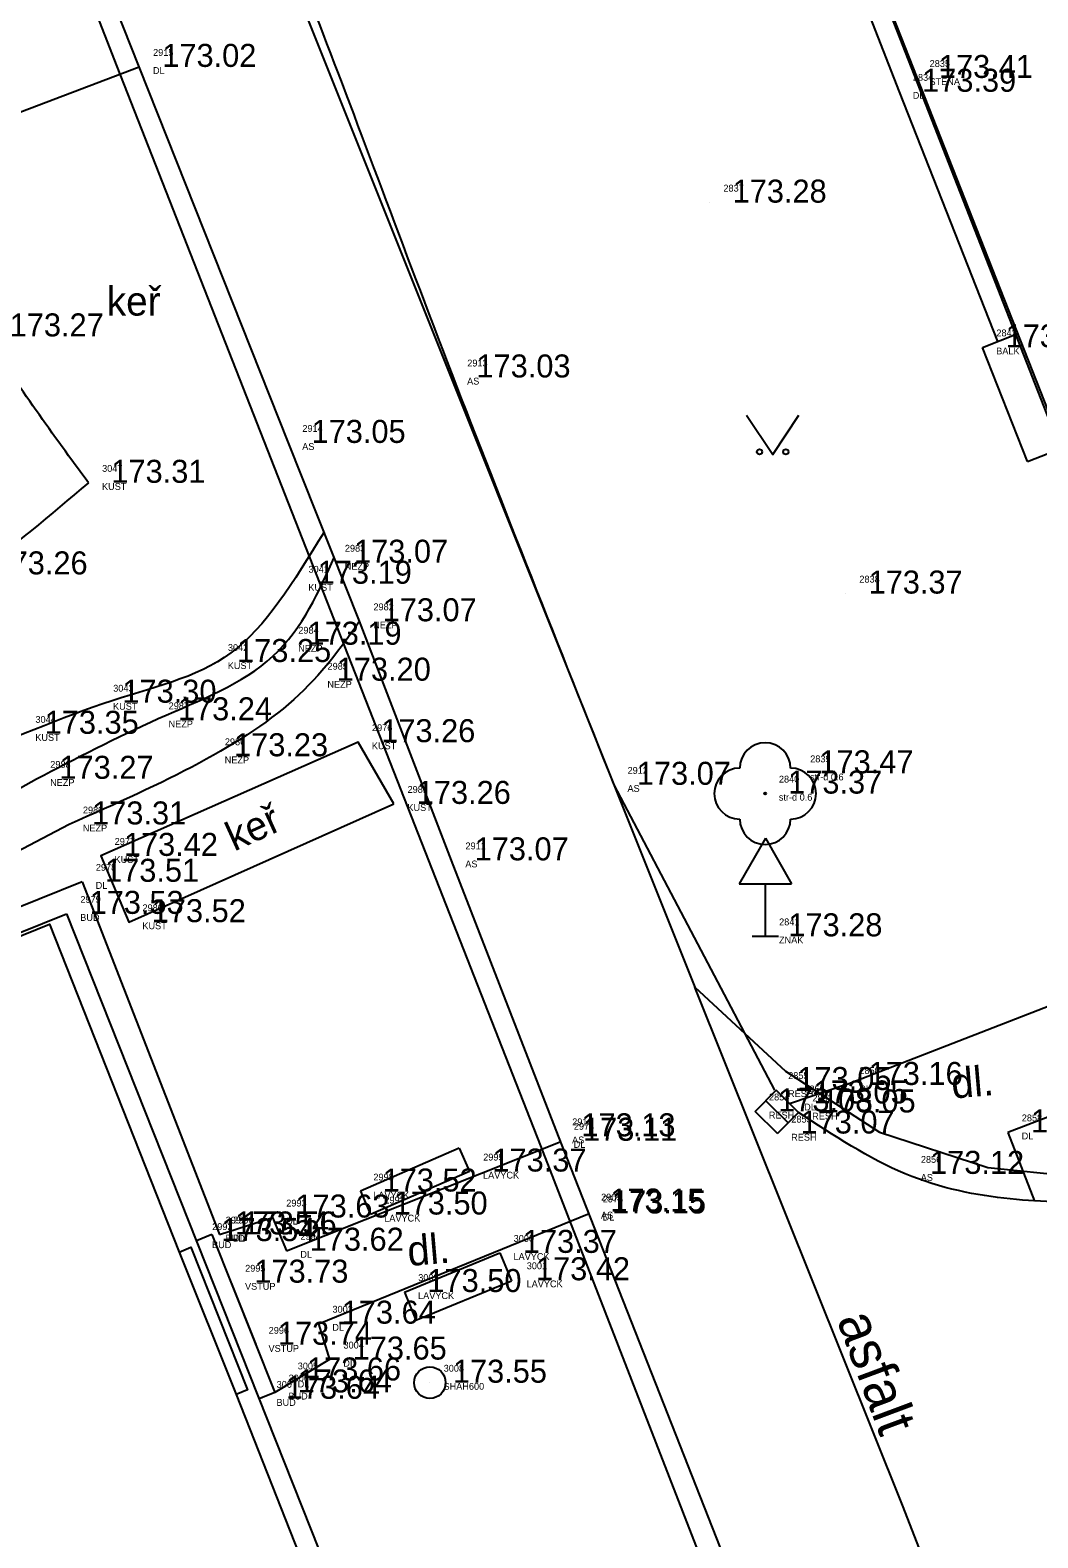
# Model space of a CAD drawing. Extents: x -566117 to -565580, y -1202428 to -1201938.
# Drawn here: x -565660.05 to -565640.88, y -1202067.88 to -1202039.2 of the extents above; entities that cross this region are included whole.
import ezdxf

# ---------------------------------------------------------------- set-up
doc = ezdxf.new("R2010")
doc.units = 0
for name, color, linetype in [('Bod', 7, 'Continuous'), ('BUDOVY_MĚŘ (Construction)', 7, 'Continuous'), ('Implicitní', 7, 'Continuous'), ('Kanalizace', 7, 'Continuous'), ('Katastr', 7, 'Continuous'), ('Kod', 7, 'Continuous'), ('POMOC_POPIS', 7, 'Continuous'), ('Výška', 7, 'Continuous'), ('ZELEŇ', 7, 'Continuous'), ('ZN_DOPLŇKOVÉ', 7, 'Continuous'), ('ZN_KULTUR', 7, 'Continuous'), ('Zpevněné plohy', 7, 'Continuous'), ('Číslo', 7, 'Continuous')]:
    doc.layers.add(name, color=color, linetype=linetype)

# ---------------------------------------------------------------- blocks, each defined once
blk = doc.blocks.new('A$C69D74C1E')
at = {"layer": 'Katastr'}
for p, q in [((406.98, 37.41), (417.53, 11.04)), ((407.72, 6), (408.8, 3.29))]:
    blk.add_line(p, q, dxfattribs=at)
for points in [[(446.91, -78.1), (443.73, -70.06), (442.96, -69.37), (431.86, -40.35), (433.02, -38.37), (428.19, -26.51), (420.97, -8.39), (414.6, 8.02), (406.54, 28.55), (397.51, 51.73), (392.1, 64.9), (383.47, 87.48), (375.32, 106.51), (374.71, 107), (373.34, 107.64), (371.88, 108.02), (370.59, 108.16), (369.35, 107.99)], [(426.586, 20.44), (425.05, 19.84), (419.18, 34.85), (413.32, 49.86), (414.756, 50.425)], [(414.66, -11.52), (417.12, -17.73), (408.59, -21.18), (402.67, -6.19), (396.76, 8.8), (405.25, 12.24), (407.72, 6), (407.94, 6.09), (409.02, 3.38), (408.8, 3.29), (411.19, -2.76), (413.57, -8.78), (413.81, -8.69), (414.89, -11.43), (414.66, -11.52)], [(417.53, 11.04), (419.25, 9.44), (421.04, 8.28), (423.1, 7.61), (424.72, 7.44), (426.58, 7.61), (427.69, 7.94)], [(423.84, -4.9), (421.49, 1.15), (417.53, 11.04)]]:
    blk.add_lwpolyline(points, dxfattribs=at)
blk = doc.blocks.new('POINT_DISPLAY')
at = {"layer": 'Implicitní'}
blk.add_line((0, 0), (0, 0), dxfattribs=at)
blk = doc.blocks.new('3$13')
at = {"layer": 'ZELEŇ'}
blk.add_circle((0, 0), 0.02, dxfattribs=at)
for centre, start, end in [((0.000055, 0.484), 0, 179.9999972), ((-0.483945, 0), 90, 269.9999972), ((0.484055, 0), 270, 89.9999972), ((0.000055, -0.484), 180.0000028, 0)]:
    blk.add_arc(centre, 0.484, start, end, dxfattribs=at)
blk.add_blockref('POINT_DISPLAY', (0, 0), dxfattribs=at)
blk = doc.blocks.new('5.270')
at = {"layer": 'ZN_DOPLŇKOVÉ'}
for p, q in [((0, 3.732), (-1, 2)), ((0, 3.732), (1, 2)), ((-1, 2), (1, 2)), ((0, 0), (0, 2)), ((-0.5, 0), (0.5, 0))]:
    blk.add_line(p, q, dxfattribs=at)
blk = doc.blocks.new('3.140_2')
at = {"layer": 'ZN_KULTUR'}
blk.add_lwpolyline([(-1, 1.5), (0, 0), (1, 1.5)], dxfattribs=at)
for centre in [(-0.5, 0.1), (0.5, 0.1)]:
    blk.add_circle(centre, 0.1, dxfattribs=at)

msp = doc.modelspace()

# ---------------------------------------------------------------- linework, layer by layer
at = {"layer": 'BUDOVY_MĚŘ (Construction)'}
for p, q in [((-565639.785, -1202048.724), (-565651.669, -1202018.452)), ((-565641.929, -1202045.23), (-565641.26, -1202044.968)), ((-565641.077, -1202047.403), (-565641.929, -1202045.23)), ((-565641.077, -1202047.403), (-565640.407, -1202047.14)), ((-565659.352, -1202056.007), (-565647.358, -1202086.212)), ((-565656.588, -1202062.106), (-565656.884, -1202062.224)), ((-565656.588, -1202062.106), (-565655.392, -1202065.112)), ((-565655.392, -1202065.112), (-565655.69, -1202065.23))]:
    msp.add_line(p, q, dxfattribs=at)
at = {"layer": 'Implicitní'}
for p, q in [((-565646.255, -1202059.766), (-565645.856, -1202059.363)), ((-565645.431, -1202059.784), (-565645.856, -1202059.363)), ((-565646.055, -1202059.564), (-565645.63, -1202059.985)), ((-565645.83, -1202060.186), (-565646.255, -1202059.766)), ((-565645.83, -1202060.186), (-565645.431, -1202059.784)), ((-565651.884, -1202060.465), (-565653.764, -1202061.283)), ((-565651.884, -1202060.465), (-565651.691, -1202060.909)), ((-565651.691, -1202060.909), (-565653.571, -1202061.727)), ((-565653.764, -1202061.283), (-565653.571, -1202061.727)), ((-565652.926, -1202063.201), (-565651.111, -1202062.456)), ((-565651.111, -1202062.456), (-565650.893, -1202062.989)), ((-565656.223, -1202063.025), (-565655.756, -1202064.197)), ((-565652.708, -1202063.734), (-565650.893, -1202062.989)), ((-565652.926, -1202063.201), (-565652.708, -1202063.734))]:
    msp.add_line(p, q, dxfattribs=at)
at = {"layer": 'Kanalizace'}
msp.add_circle((-565652.443, -1202064.926), 0.3, dxfattribs=at)
at = {"layer": 'ZELEŇ'}
msp.add_lwpolyline([(-565653.129, -1202053.915), (-565653.806, -1202052.741), (-565658.701, -1202054.904), (-565658.171, -1202056.165)], close=True, dxfattribs=at)
for points in [[(-565658.939, -1202047.807), (-565659.606, -1202046.893), (-565660.94, -1202045.062), (-565662.007, -1202043.063), (-565662.541, -1202042.063)], [(-565658.939, -1202047.807), (-565659.662, -1202048.424), (-565661.102, -1202049.652), (-565663.332, -1202050.683), (-565665.689, -1202051.746), (-565668.512, -1202053.132), (-565671.402, -1202054.146), (-565674.164, -1202054.857), (-565675.522, -1202054.779), (-565676.401, -1202054.728)], [(-565654.454, -1202048.744), (-565655.05, -1202049.716), (-565656.073, -1202051.384), (-565658.538, -1202051.845), (-565661.765, -1202053.301), (-565665.227, -1202054.312), (-565668.549, -1202056.315), (-565670.836, -1202057.51), (-565670.854, -1202060.207), (-565673.917, -1202062.031), (-565676.443, -1202061.669), (-565678.042, -1202061.441)]]:
    msp.add_open_spline(points, degree=3, dxfattribs=at)
at = {"layer": 'Zpevněné plohy'}
for p, q in [((-565644.749, -1202037.214), (-565643.517, -1202040.368)), ((-565662.806, -1202041.729), (-565657.97, -1202039.895)), ((-565643.517, -1202040.368), (-565641.645, -1202045.119)), ((-565671.039, -1202059.671), (-565659.925, -1202053.438)), ((-565648.944, -1202053.552), (-565645.89, -1202059.358)), ((-565659.304, -1202054.306), (-565668.929, -1202059.375)), ((-565659.059, -1202055.397), (-565668.93, -1202059.376)), ((-565659.059, -1202055.397), (-565656.443, -1202062.106)), ((-565668.182, -1202059.554), (-565659.352, -1202056.007)), ((-565644.536, -1202059.262), (-565639.065, -1202057.133)), ((-565637.079, -1202058.488), (-565641.446, -1202060.164)), ((-565644.536, -1202059.262), (-565645.582, -1202059.613)), ((-565641.446, -1202060.164), (-565640.944, -1202061.471)), ((-565655.167, -1202062.415), (-565649.966, -1202060.346)), ((-565656.443, -1202062.106), (-565655.436, -1202061.784)), ((-565655.436, -1202061.784), (-565655.167, -1202062.415)), ((-565654.558, -1202063.803), (-565649.415, -1202061.707)), ((-565654.558, -1202063.803), (-565654.349, -1202064.486)), ((-565654.349, -1202064.486), (-565655.392, -1202065.112))]:
    msp.add_line(p, q, dxfattribs=at)
msp.add_lwpolyline([(-565636.32, -1202094.922), (-565642.594, -1202078.899), (-565643.478, -1202076.72), (-565644.098, -1202075.295), (-565646.528, -1202069.052), (-565649.997, -1202060.239), (-565652.029, -1202054.989), (-565653.778, -1202050.441), (-565655.131, -1202047.048), (-565657.97, -1202039.895), (-565658.569, -1202038.386), (-565662.876, -1202027.386), (-565663.184, -1202026.65), (-565666.528, -1202018.175)], dxfattribs=at)
for points in [[(-565658.327, -1202029.564), (-565657.747, -1202031.038), (-565656.78, -1202033.493), (-565654.587, -1202038.874), (-565652.173, -1202045.449), (-565649.971, -1202050.973), (-565648.944, -1202053.552)], [(-565659.925, -1202053.438), (-565659.191, -1202053.057), (-565657.623, -1202052.242), (-565655.187, -1202051.33), (-565654.528, -1202049.827), (-565654.263, -1202049.225)], [(-565653.778, -1202050.441), (-565654.053, -1202050.833), (-565654.794, -1202051.891), (-565656.746, -1202053.172), (-565658.394, -1202053.902), (-565659.304, -1202054.306)], [(-565638.173, -1202061.268), (-565638.671, -1202061.351), (-565639.6, -1202061.506), (-565641.356, -1202061.492), (-565643.408, -1202061.107), (-565644.762, -1202060.222), (-565645.429, -1202059.785)], [(-565636.059, -1202064.191), (-565636.506, -1202064.455), (-565637.392, -1202064.979), (-565638.461, -1202065.725), (-565639.679, -1202066.878), (-565640.614, -1202068.4), (-565641, -1202070.426), (-565641.074, -1202072.089), (-565640.849, -1202073.893), (-565640.398, -1202075.017), (-565640.137, -1202075.666)]]:
    msp.add_open_spline(points, degree=3, dxfattribs=at)

# ---------------------------------------------------------------- block references
at = {"layer": 'Bod'}
for p in [(-565657.97, -1202039.895), (-565643.198, -1202040.105), (-565643.517, -1202040.368), (-565647.121, -1202042.477), (-565641.929, -1202045.23), (-565651.993, -1202045.803), (-565655.131, -1202047.048), (-565641.069, -1202047.4), (-565658.939, -1202047.807), (-565654.321, -1202049.327), (-565655.013, -1202049.727), (-565644.536, -1202049.914), (-565653.778, -1202050.441), (-565655.207, -1202050.887), (-565656.546, -1202051.216), (-565654.651, -1202051.571), (-565658.728, -1202051.99), (-565657.673, -1202052.325), (-565653.806, -1202052.741), (-565656.604, -1202053.009), (-565645.471, -1202053.333), (-565659.925, -1202053.438), (-565648.944, -1202053.552), (-565653.129, -1202053.915), (-565646.065, -1202053.719), (-565659.304, -1202054.306), (-565658.701, -1202054.904), (-565652.029, -1202054.989), (-565659.059, -1202055.397), (-565659.352, -1202056.007), (-565658.171, -1202056.165), (-565646.061, -1202056.434), (-565645.89, -1202059.358), (-565644.536, -1202059.262), (-565645.582, -1202059.613), (-565646.255, -1202059.766), (-565645.429, -1202059.785), (-565645.83, -1202060.186), (-565641.446, -1202060.164), (-565649.997, -1202060.239), (-565649.966, -1202060.323), (-565651.691, -1202060.909), (-565643.365, -1202060.953), (-565653.779, -1202061.289), (-565640.977, -1202061.468), (-565655.436, -1202061.784), (-565653.571, -1202061.727), (-565649.447, -1202061.67), (-565649.415, -1202061.707), (-565656.846, -1202062.232), (-565656.588, -1202062.106), (-565656.443, -1202062.106), (-565655.167, -1202062.415), (-565651.111, -1202062.456), (-565656.218, -1202063.023), (-565650.863, -1202062.977), (-565652.926, -1202063.201), (-565654.558, -1202063.803), (-565655.772, -1202064.204), (-565654.349, -1202064.486), (-565655.218, -1202064.883), (-565652.443, -1202064.926), (-565655.62, -1202065.232), (-565655.392, -1202065.112)]:
    msp.add_blockref('POINT_DISPLAY', p, dxfattribs=at)
at = {"layer": 'Implicitní'}
msp.add_blockref('A$C69D74C1E', (-566064.93, -1202068.44), dxfattribs=at)
at = {"layer": 'ZELEŇ'}
msp.add_blockref('3$13', (-565646.065, -1202053.719), dxfattribs=at)
at = {"layer": 'ZN_DOPLŇKOVÉ', "xscale": 0.5, "yscale": 0.5}
msp.add_blockref('5.270', (-565646.061, -1202056.434), dxfattribs=at)
at = {"layer": 'ZN_KULTUR', "xscale": 0.5, "yscale": 0.5}
msp.add_blockref('3.140_2', (-565645.922, -1202047.268), dxfattribs=at)

# ---------------------------------------------------------------- texts
at = {"layer": 'Kod'}
for s, p in [('DL', (-565657.71, -1202040.029)), ('STENA', (-565642.939, -1202040.24)), ('DL', (-565643.257, -1202040.502)), ('BALK', (-565641.67, -1202045.365)), ('AS', (-565651.734, -1202045.938)), ('AS', (-565654.871, -1202047.182)), ('KUST', (-565658.679, -1202047.942)), ('NEZP', (-565654.062, -1202049.461)), ('KUST', (-565654.754, -1202049.861)), ('NEZP', (-565653.519, -1202050.576)), ('NEZP', (-565654.948, -1202051.021)), ('KUST', (-565656.287, -1202051.35)), ('NEZP', (-565654.392, -1202051.706)), ('KUST', (-565658.469, -1202052.124)), ('NEZP', (-565657.413, -1202052.459)), ('KUST', (-565659.948, -1202052.716)), ('KUST', (-565653.546, -1202052.875)), ('NEZP', (-565656.345, -1202053.143)), ('str-d 0.6', (-565645.211, -1202053.468)), ('NEZP', (-565659.666, -1202053.573)), ('AS', (-565648.684, -1202053.686)), ('KUST', (-565652.87, -1202054.049)), ('str-d 0.6', (-565645.805, -1202053.853)), ('NEZP', (-565659.045, -1202054.44)), ('KUST', (-565658.441, -1202055.038)), ('AS', (-565651.769, -1202055.123)), ('DL', (-565658.799, -1202055.531)), ('BUD', (-565659.093, -1202056.141)), ('KUST', (-565657.911, -1202056.299)), ('ZNAK', (-565645.802, -1202056.569)), ('RESH', (-565645.63, -1202059.492)), ('DL', (-565644.276, -1202059.397)), ('DL', (-565645.323, -1202059.747)), ('RESH', (-565645.995, -1202059.9)), ('RESH', (-565645.17, -1202059.92)), ('RESH', (-565645.57, -1202060.321)), ('DL', (-565641.186, -1202060.298)), ('AS', (-565649.738, -1202060.373)), ('DL', (-565649.707, -1202060.458)), ('LAVYCK', (-565651.431, -1202061.043)), ('AS', (-565643.106, -1202061.087)), ('LAVYCK', (-565653.52, -1202061.423)), ('DL', (-565655.177, -1202061.918)), ('LAVYCK', (-565653.311, -1202061.861)), ('AS', (-565649.188, -1202061.804)), ('DL', (-565649.156, -1202061.841)), ('BUD', (-565656.329, -1202062.241)), ('DL', (-565656.184, -1202062.241)), ('BUD', (-565656.586, -1202062.366)), ('DL', (-565654.907, -1202062.55)), ('LAVYCK', (-565650.852, -1202062.591)), ('VSTUP', (-565655.959, -1202063.158)), ('LAVYCK', (-565650.603, -1202063.111)), ('LAVYCK', (-565652.667, -1202063.335)), ('DL', (-565654.298, -1202063.938)), ('VSTUP', (-565655.512, -1202064.339)), ('DL', (-565654.089, -1202064.62)), ('DL', (-565654.958, -1202065.017)), ('SHAH600', (-565652.183, -1202065.06)), ('BUD', (-565655.36, -1202065.367)), ('BUD', (-565655.133, -1202065.246))]:
    msp.add_text(s, height=0.13, dxfattribs=at).set_placement(p)
at = {"layer": 'POMOC_POPIS'}
for s, height, rotation, p in [('dl.', 0.57, 4.9059, (-565642.502, -1202059.521)), ('dl.', 0.57, 4.9059, (-565652.847, -1202062.708)), ('asfalt', 0.75, 290.4548, (-565644.707, -1202063.727))]:
    msp.add_text(s, height=height, rotation=rotation, dxfattribs=at).set_placement(p)
at = {"layer": 'Výška'}
for s, p in [('173.02', (-565657.532, -1202039.895)), ('173.41', (-565642.761, -1202040.105)), ('173.39', (-565643.079, -1202040.368)), ('173.28', (-565646.684, -1202042.477)), ('173.27', (-565660.435, -1202045.022)), ('173.40', (-565641.492, -1202045.23)), ('173.03', (-565651.556, -1202045.803)), ('173.05', (-565654.693, -1202047.048)), ('173.31', (-565658.501, -1202047.807)), ('173.07', (-565653.884, -1202049.327)), ('173.26', (-565660.742, -1202049.549)), ('173.19', (-565654.576, -1202049.727)), ('173.37', (-565644.098, -1202049.914)), ('173.07', (-565653.341, -1202050.441)), ('173.19', (-565654.77, -1202050.887)), ('173.25', (-565656.109, -1202051.216)), ('173.20', (-565654.214, -1202051.571)), ('173.30', (-565658.291, -1202051.99)), ('173.24', (-565657.235, -1202052.325)), ('173.35', (-565659.77, -1202052.582)), ('173.26', (-565653.368, -1202052.741)), ('173.23', (-565656.167, -1202053.009)), ('173.27', (-565659.488, -1202053.438)), ('173.47', (-565645.033, -1202053.333)), ('173.07', (-565648.506, -1202053.552)), ('173.37', (-565645.627, -1202053.719)), ('173.26', (-565652.692, -1202053.915)), ('173.31', (-565658.867, -1202054.306)), ('173.42', (-565658.263, -1202054.904)), ('173.07', (-565651.591, -1202054.989)), ('173.51', (-565658.621, -1202055.397)), ('173.53', (-565658.915, -1202056.007)), ('173.52', (-565657.733, -1202056.165)), ('173.28', (-565645.624, -1202056.434)), ('173.05', (-565645.452, -1202059.358)), ('173.16', (-565644.098, -1202059.262)), ('173.08', (-565645.817, -1202059.766)), ('173.05', (-565645.145, -1202059.613)), ('173.05', (-565644.992, -1202059.785)), ('173.13', (-565649.56, -1202060.239)), ('173.11', (-565649.529, -1202060.323)), ('173.07', (-565645.392, -1202060.186)), ('173.20', (-565641.008, -1202060.164)), ('173.37', (-565651.253, -1202060.909)), ('173.12', (-565642.928, -1202060.953)), ('173.52', (-565653.342, -1202061.289)), ('173.63', (-565654.999, -1202061.784)), ('173.50', (-565653.133, -1202061.727)), ('173.15', (-565649.01, -1202061.67)), ('173.15', (-565648.978, -1202061.707)), ('173.54', (-565656.408, -1202062.232)), ('173.54', (-565656.151, -1202062.106)), ('173.56', (-565656.006, -1202062.106)), ('173.62', (-565654.729, -1202062.415)), ('173.37', (-565650.674, -1202062.456)), ('173.73', (-565655.781, -1202063.023)), ('173.50', (-565652.489, -1202063.201)), ('173.42', (-565650.425, -1202062.977)), ('173.64', (-565654.12, -1202063.803)), ('173.74', (-565655.334, -1202064.204)), ('173.65', (-565653.911, -1202064.486)), ('173.66', (-565654.78, -1202064.883)), ('173.55', (-565652.005, -1202064.926)), ('173.64', (-565655.182, -1202065.232)), ('173.64', (-565654.955, -1202065.112))]:
    msp.add_text(s, height=0.4375, dxfattribs=at).set_placement(p)
at = {"layer": 'ZELEŇ'}
msp.add_text('keř', height=0.55, dxfattribs=at).set_placement((-565658.588, -1202044.626))
msp.add_text('keř', height=0.55, rotation=24.4146, dxfattribs=at).set_placement((-565656.164, -1202054.824))
at = {"layer": 'Číslo'}
for s, p in [('2915', (-565657.707, -1202039.685)), ('2835', (-565642.936, -1202039.896)), ('2834', (-565643.255, -1202040.159)), ('2837', (-565646.859, -1202042.267)), ('2842', (-565641.667, -1202045.021)), ('2913', (-565651.731, -1202045.594)), ('2914', (-565654.868, -1202046.838)), ('3047', (-565658.677, -1202047.598)), ('2983', (-565654.059, -1202049.117)), ('3041', (-565654.751, -1202049.517)), ('2838', (-565644.273, -1202049.705)), ('2982', (-565653.516, -1202050.232)), ('2984', (-565654.945, -1202050.677)), ('3042', (-565656.284, -1202051.006)), ('2985', (-565654.389, -1202051.362)), ('3043', (-565658.466, -1202051.78)), ('2987', (-565657.411, -1202052.115)), ('3044', (-565659.945, -1202052.373)), ('2976', (-565653.543, -1202052.531)), ('2986', (-565656.342, -1202052.799)), ('2839', (-565645.208, -1202053.124)), ('2988', (-565659.663, -1202053.229)), ('2912', (-565648.682, -1202053.343)), ('2981', (-565652.867, -1202053.705)), ('2840', (-565645.803, -1202053.509)), ('2989', (-565659.042, -1202054.096)), ('2977', (-565658.438, -1202054.694)), ('2911', (-565651.766, -1202054.779)), ('2978', (-565658.796, -1202055.187)), ('2979', (-565659.09, -1202055.797)), ('2980', (-565657.909, -1202055.956)), ('2841', (-565645.799, -1202056.225)), ('2855', (-565645.627, -1202059.148)), ('2850', (-565644.273, -1202059.053)), ('2851', (-565645.32, -1202059.403)), ('2854', (-565645.992, -1202059.556)), ('2852', (-565645.167, -1202059.576)), ('2910', (-565649.735, -1202060.029)), ('2853', (-565645.567, -1202059.977)), ('2858', (-565641.183, -1202059.954)), ('2974', (-565649.704, -1202060.114)), ('2999', (-565651.428, -1202060.699)), ('2856', (-565643.103, -1202060.743)), ('2998', (-565653.517, -1202061.079)), ('2909', (-565649.185, -1202061.461)), ('2975', (-565649.153, -1202061.497)), ('2993', (-565655.174, -1202061.574)), ('2997', (-565653.308, -1202061.517)), ('2992', (-565656.584, -1202062.022)), ('2991', (-565656.326, -1202061.897)), ('2990', (-565656.181, -1202061.897)), ('2994', (-565654.904, -1202062.206)), ('3000', (-565650.849, -1202062.247)), ('2995', (-565655.956, -1202062.814)), ('3001', (-565650.6, -1202062.767)), ('3002', (-565652.664, -1202062.991)), ('3003', (-565654.295, -1202063.594)), ('2996', (-565655.509, -1202063.995)), ('3004', (-565654.086, -1202064.276)), ('3006', (-565655.13, -1202064.902)), ('3005', (-565654.956, -1202064.673)), ('3008', (-565652.18, -1202064.716)), ('3007', (-565655.357, -1202065.023))]:
    msp.add_text(s, height=0.13, dxfattribs=at).set_placement(p)

doc.saveas('drawing.dxf')
